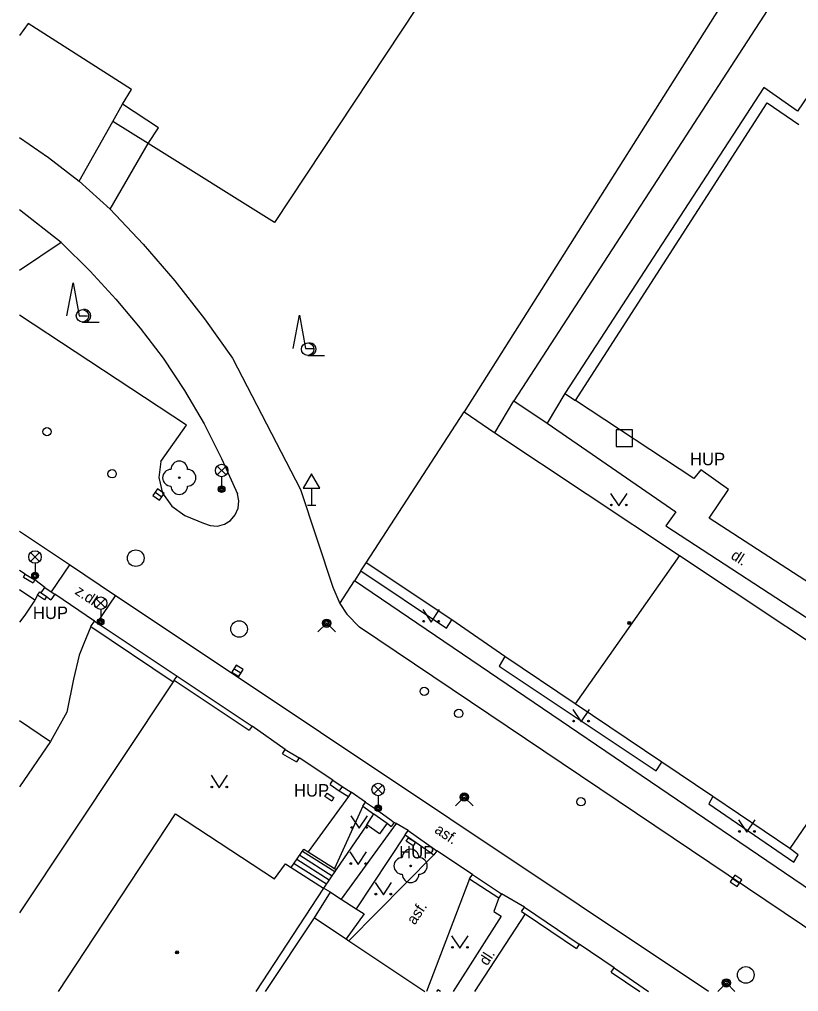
# Model space of a CAD drawing. Extents: x -600391 to -599491, y -1160176 to -1159402.
# Drawn here: x -600391 to -600344.1, y -1160176.1 to -1160117.6 of the extents above; entities that cross this region are included whole.
import ezdxf

# ---------------------------------------------------------------- set-up
doc = ezdxf.new("R2010")
doc.units = 0
for name, color, linetype in [('Level 10', 7, 'Continuous'), ('Level 11', 7, 'Continuous'), ('Level 21', 7, 'Continuous'), ('Level 22', 7, 'Continuous'), ('Level 24', 7, 'Continuous'), ('Level 26', 7, 'Continuous'), ('Level 27', 7, 'Continuous'), ('Level 28', 7, 'Continuous'), ('Level 31', 7, 'Continuous'), ('Level 33', 7, 'Continuous'), ('Level 34', 7, 'Continuous'), ('Level 36', 7, 'Continuous'), ('Level 39', 7, 'Continuous'), ('Level 40', 7, 'Continuous'), ('Level 41', 7, 'Continuous'), ('Level 5', 7, 'Continuous'), ('Level 7', 7, 'Continuous'), ('Level 8', 7, 'Continuous')]:
    doc.layers.add(name, color=color, linetype=linetype)

msp = doc.modelspace()

# ---------------------------------------------------------------- linework, layer by layer
at = {"layer": 'Level 10'}
for p, q in [((-600388.5, -1160131.02), (-600391.008, -1160129.055)), ((-600337.95, -1160176.079), (-600370.54, -1160154.15))]:
    msp.add_line(p, q, dxfattribs=at)
for points in [[(-600391.008, -1160124.705), (-600389.26, -1160125.9), (-600387.41, -1160127.34)], [(-600387.41, -1160127.34), (-600385.55, -1160129.01)], [(-600385.55, -1160129.01), (-600383.56, -1160131.12), (-600381.66, -1160133.32), (-600379.87, -1160135.61), (-600378.19, -1160137.97)], [(-600388.5, -1160131.02), (-600386.75, -1160132.74), (-600385.21, -1160134.42), (-600383.74, -1160136.17), (-600382.35, -1160137.97), (-600381.07, -1160139.92), (-600379.9, -1160141.93), (-600378.84, -1160144.01), (-600377.89, -1160146.14)], [(-600382.5, -1160144.2), (-600380.96, -1160142.01), (-600391.008, -1160135.383)], [(-600378.19, -1160137.97), (-600374.1, -1160145.88), (-600372.14, -1160151.75)], [(-600362.41, -1160142.46), (-600361.26, -1160140.55)], [(-600361.26, -1160140.55), (-600359.26, -1160141.88)], [(-600359.26, -1160141.88), (-600351.52, -1160147.22), (-600352.11, -1160148.07), (-600342.39, -1160154.4), (-600342.11, -1160153.98), (-600341.65, -1160153.33)], [(-600382.5, -1160144.2), (-600382.62, -1160145.16), (-600382.39, -1160146.09), (-600381.84, -1160146.89), (-600381.05, -1160147.44)], [(-600379.94, -1160147.9), (-600379.53, -1160148.05), (-600379.09, -1160148.08), (-600378.67, -1160147.97), (-600378.3, -1160147.74), (-600378.02, -1160147.4), (-600377.84, -1160147), (-600377.8, -1160146.57), (-600377.89, -1160146.14)], [(-600381.05, -1160147.44), (-600379.94, -1160147.9)], [(-600349.547, -1160176.079), (-600380.68, -1160155.31), (-600385.23, -1160152.27), (-600388, -1160150.42), (-600391.008, -1160148.409)], [(-600372.14, -1160151.75), (-600371.73, -1160152.74)], [(-600371.73, -1160152.74), (-600371.31, -1160153.37), (-600370.54, -1160154.15)]]:
    msp.add_lwpolyline(points, dxfattribs=at)
at = {"layer": 'Level 11'}
for p, q in [((-600334.462, -1160176.079), (-600370.84, -1160151.37)), ((-600363.92, -1160169.29), (-600366.51, -1160176.079)), ((-600360.57, -1160171.41), (-600363.619, -1160176.079))]:
    msp.add_line(p, q, dxfattribs=at)
for points in [[(-600345.64, -1160111.75), (-600364.25, -1160141.21)], [(-600343.52, -1160113.22), (-600361.26, -1160140.55)], [(-600333.37, -1160140.21), (-600328.8, -1160133.28), (-600335.41, -1160128.9), (-600334.94, -1160128.19), (-600338.97, -1160125.58), (-600339.49, -1160126.19), (-600341.05, -1160125.27), (-600340.43, -1160124.34), (-600343.55, -1160122.17), (-600344.19, -1160123.13), (-600346.21, -1160121.7), (-600358.18, -1160140.11)], [(-600387.41, -1160127.34), (-600385.39, -1160123.74), (-600384.8, -1160122.69)], [(-600383.27, -1160125.06), (-600385.39, -1160123.74)], [(-600385.55, -1160129.01), (-600383.27, -1160125.06)], [(-600358.18, -1160140.11), (-600359.26, -1160141.88)], [(-600358.18, -1160140.11), (-600357.55, -1160140.52)], [(-600351.29, -1160149.85), (-600357.57, -1160158.77)], [(-600388, -1160150.42), (-600389.1, -1160152.03)], [(-600370.46, -1160150.78), (-600370.15, -1160150.29)], [(-600370.46, -1160150.78), (-600370.84, -1160151.37)], [(-600370.46, -1160150.78), (-600365.32, -1160154.22), (-600364.98, -1160153.72)], [(-600371.73, -1160152.74), (-600370.84, -1160151.37)], [(-600389.92, -1160152.24), (-600390.08, -1160152.53), (-600391.008, -1160151.916)], [(-600390.08, -1160152.53), (-600390.68, -1160153.44), (-600391.008, -1160153.85)], [(-600386.34, -1160153.9), (-600385.23, -1160152.27)], [(-600386.72, -1160154.12), (-600387.14, -1160155.14), (-600387.41, -1160155.84), (-600387.75, -1160157.28), (-600388.16, -1160159.27), (-600389.13, -1160161.03)], [(-600361.8, -1160155.92), (-600362.15, -1160156.5), (-600352.7, -1160162.8), (-600352.36, -1160162.28)], [(-600371.2, -1160164.35), (-600373.64, -1160167.67)], [(-600349.28, -1160164.34), (-600349.52, -1160164.79), (-600344.41, -1160168.3), (-600344.14, -1160167.86), (-600344.65, -1160167.48)], [(-600370.35, -1160164.93), (-600372.04, -1160168.68)], [(-600368.34, -1160165.97), (-600371.64, -1160170.53)], [(-600367.79, -1160166.65), (-600370.74, -1160171.11)], [(-600374.65, -1160168.62), (-600373.89, -1160167.51), (-600373.64, -1160167.67), (-600372.04, -1160168.68), (-600371.95, -1160168.74)], [(-600374.14, -1160167.87), (-600372.2, -1160169.11)], [(-600373.97, -1160167.63), (-600372.03, -1160168.86)], [(-600366.07, -1160167.86), (-600371.18, -1160173.02)], [(-600374.48, -1160168.37), (-600372.54, -1160169.6)], [(-600374.31, -1160168.12), (-600372.37, -1160169.35)], [(-600372.3, -1160170.11), (-600372.71, -1160169.85)], [(-600362.17, -1160170.45), (-600362.47, -1160171.26)], [(-600362.47, -1160171.26), (-600362.02, -1160171.55), (-600364.915, -1160176.079)], [(-600373.25, -1160171.64), (-600371.35, -1160172.91)], [(-600365.67, -1160176.079), (-600365.83, -1160175.97), (-600365.917, -1160176.079)]]:
    msp.add_lwpolyline(points, dxfattribs=at)
at = {"layer": 'Level 21'}
msp.add_line((-600388.5, -1160131.02), (-600391.008, -1160132.698), dxfattribs=at)
at = {"layer": 'Level 22'}
for centre in [(-600381.39, -1160145.17), (-600367.47, -1160168.52)]:
    msp.add_circle(centre, 0.05, dxfattribs=at)
for centre, start, end in [((-600381.39, -1160144.67), 0, 180), ((-600381.89, -1160145.17), 90, 270), ((-600380.89, -1160145.17), 270, 90), ((-600381.39, -1160145.67), 180, 0), ((-600367.97, -1160168.52), 90, 270), ((-600367.47, -1160168.02), 0, 180), ((-600366.97, -1160168.52), 270, 90), ((-600367.47, -1160169.02), 180, 0)]:
    msp.add_arc(centre, 0.5, start, end, dxfattribs=at)
at = {"layer": 'Level 24'}
for points in [[(-600389.86, -1160152.28), (-600389.92, -1160152.24), (-600389.79, -1160152.04), (-600389.7, -1160152.1)], [(-600389.38, -1160152.32), (-600389.51, -1160152.52), (-600389.86, -1160152.28)], [(-600372.5, -1160164.14), (-600372.08, -1160164.41), (-600372.22, -1160164.62), (-600372.64, -1160164.34), (-600372.5, -1160164.14)], [(-600367.59, -1160166.83), (-600367.18, -1160167.1), (-600367.32, -1160167.31), (-600367.73, -1160167.03), (-600367.59, -1160166.83)]]:
    msp.add_lwpolyline(points, dxfattribs=at)
at = {"layer": 'Level 26'}
msp.add_lwpolyline([(-600355.11, -1160143.29), (-600354.11, -1160143.29), (-600354.11, -1160142.29), (-600355.11, -1160142.29)], close=True, dxfattribs=at)
at = {"layer": 'Level 27'}
for p, q in [((-600382.846, -1160146.038), (-600382.434, -1160146.322)), ((-600378.103, -1160156.649), (-600377.677, -1160156.911)), ((-600348.096, -1160169.279), (-600347.684, -1160169.561))]:
    msp.add_line(p, q, dxfattribs=at)
for points in [[(-600382.988, -1160146.244), (-600382.576, -1160146.528), (-600382.292, -1160146.116), (-600382.704, -1160145.832)], [(-600378.234, -1160156.862), (-600377.808, -1160157.124), (-600377.546, -1160156.698), (-600377.972, -1160156.436)], [(-600348.238, -1160169.485), (-600347.825, -1160169.768), (-600347.542, -1160169.355), (-600347.955, -1160169.072)]]:
    msp.add_lwpolyline(points, close=True, dxfattribs=at)
for centre in [(-600384.01, -1160150.01), (-600377.79, -1160154.27), (-600347.3, -1160175.08)]:
    msp.add_circle(centre, 0.5, dxfattribs=at)
at = {"layer": 'Level 28'}
for centre in [(-600389.35, -1160142.4), (-600385.43, -1160144.93), (-600366.65, -1160158.02), (-600364.57, -1160159.35), (-600357.22, -1160164.66)]:
    msp.add_circle(centre, 0.25, dxfattribs=at)
at = {"layer": 'Level 31'}
for points in [[(-600373.05, -1160154.45), (-600372.52, -1160153.92), (-600371.99, -1160154.45)], [(-600364.77, -1160164.91), (-600364.24, -1160164.38), (-600363.71, -1160164.91)], [(-600348.989, -1160176.079), (-600348.47, -1160175.56), (-600347.951, -1160176.079)]]:
    msp.add_lwpolyline(points, dxfattribs=at)
for centre, radius in [((-600372.52, -1160153.92), 0.25), ((-600372.52, -1160153.92), 0.18), ((-600372.52, -1160153.92), 0.11), ((-600364.24, -1160164.38), 0.25), ((-600364.24, -1160164.38), 0.18), ((-600364.24, -1160164.38), 0.11), ((-600348.47, -1160175.56), 0.25), ((-600348.47, -1160175.56), 0.18), ((-600348.47, -1160175.56), 0.11)]:
    msp.add_circle(centre, radius, dxfattribs=at)
at = {"layer": 'Level 33'}
for p, q in [((-600379.105, -1160145), (-600378.575, -1160144.47)), ((-600379.105, -1160144.47), (-600378.575, -1160145)), ((-600378.84, -1160145.11), (-600378.84, -1160145.86)), ((-600390.335, -1160150.2), (-600389.805, -1160149.67)), ((-600390.335, -1160149.67), (-600389.805, -1160150.2)), ((-600390.07, -1160150.31), (-600390.07, -1160151.06)), ((-600386.385, -1160152.98), (-600385.855, -1160152.45)), ((-600386.385, -1160152.45), (-600385.855, -1160152.98)), ((-600386.12, -1160153.09), (-600386.12, -1160153.84)), ((-600369.685, -1160164.19), (-600369.155, -1160163.66)), ((-600369.685, -1160163.66), (-600369.155, -1160164.19)), ((-600369.42, -1160164.3), (-600369.42, -1160165.05))]:
    msp.add_line(p, q, dxfattribs=at)
for centre, radius in [((-600378.84, -1160144.735), 0.375), ((-600378.84, -1160145.86), 0.2), ((-600378.84, -1160145.86), 0.145), ((-600378.84, -1160145.86), 0.0876), ((-600390.07, -1160149.935), 0.375), ((-600390.07, -1160151.06), 0.2), ((-600390.07, -1160151.06), 0.145), ((-600390.07, -1160151.06), 0.0876), ((-600386.12, -1160152.715), 0.375), ((-600386.12, -1160153.84), 0.2), ((-600386.12, -1160153.84), 0.145), ((-600386.12, -1160153.84), 0.0876), ((-600369.42, -1160163.925), 0.375), ((-600369.42, -1160165.05), 0.2), ((-600369.42, -1160165.05), 0.145), ((-600369.42, -1160165.05), 0.0876)]:
    msp.add_circle(centre, radius, dxfattribs=at)
at = {"layer": 'Level 34'}
for p, q in [((-600373.43, -1160145.802), (-600373.43, -1160146.82)), ((-600373.68, -1160146.82), (-600373.18, -1160146.82))]:
    msp.add_line(p, q, dxfattribs=at)
msp.add_lwpolyline([(-600373.93, -1160145.802), (-600372.93, -1160145.802), (-600373.43, -1160144.936)], close=True, dxfattribs=at)
at = {"layer": 'Level 36'}
for p, q in [((-600387.21, -1160135.805), (-600386.21, -1160135.805)), ((-600373.66, -1160137.815), (-600372.66, -1160137.815))]:
    msp.add_line(p, q, dxfattribs=at)
for points in [[(-600388.159, -1160135.438), (-600387.784, -1160133.438), (-600387.409, -1160135.438), (-600386.909, -1160135.438)], [(-600374.539, -1160137.388), (-600374.164, -1160135.388), (-600373.789, -1160137.388), (-600373.289, -1160137.388)], [(-600355.44, -1160146.11), (-600354.94, -1160146.86), (-600354.44, -1160146.11)], [(-600366.73, -1160153.1), (-600366.23, -1160153.85), (-600365.73, -1160153.1)], [(-600357.71, -1160159.11), (-600357.21, -1160159.86), (-600356.71, -1160159.11)], [(-600379.48, -1160163.07), (-600378.98, -1160163.82), (-600378.48, -1160163.07)], [(-600371.06, -1160165.51), (-600370.56, -1160166.26), (-600370.06, -1160165.51)], [(-600347.73, -1160165.75), (-600347.23, -1160166.5), (-600346.73, -1160165.75)], [(-600371.12, -1160167.68), (-600370.62, -1160168.43), (-600370.12, -1160167.68)], [(-600369.61, -1160169.52), (-600369.11, -1160170.27), (-600368.61, -1160169.52)], [(-600365, -1160172.72), (-600364.5, -1160173.47), (-600364, -1160172.72)]]:
    msp.add_lwpolyline(points, dxfattribs=at)
for centre, radius in [((-600387.21, -1160135.43), 0.375), ((-600373.66, -1160137.44), 0.375), ((-600355.39, -1160146.81), 0.05), ((-600354.491, -1160146.81), 0.05), ((-600366.68, -1160153.8), 0.05), ((-600365.781, -1160153.8), 0.05), ((-600357.66, -1160159.81), 0.05), ((-600356.761, -1160159.81), 0.05), ((-600379.43, -1160163.77), 0.05), ((-600378.531, -1160163.77), 0.05), ((-600371.01, -1160166.21), 0.05), ((-600370.111, -1160166.21), 0.05), ((-600347.68, -1160166.45), 0.05), ((-600346.781, -1160166.45), 0.05), ((-600371.07, -1160168.38), 0.05), ((-600370.171, -1160168.38), 0.05), ((-600369.56, -1160170.22), 0.05), ((-600368.661, -1160170.22), 0.05), ((-600364.95, -1160173.42), 0.05), ((-600364.051, -1160173.42), 0.05)]:
    msp.add_circle(centre, radius, dxfattribs=at)
for centre in [(-600387.085, -1160135.43), (-600373.535, -1160137.44)]:
    msp.add_arc(centre, 0.375, 260.40593, 99.59407, dxfattribs=at)
at = {"layer": 'Level 39'}
for centre, radius in [((-600354.31, -1160153.91), 0.09), ((-600354.31, -1160153.91), 0.0398), ((-600381.52, -1160173.72), 0.09), ((-600381.52, -1160173.72), 0.0398)]:
    msp.add_circle(centre, radius, dxfattribs=at)
at = {"layer": 'Level 5'}
for p, q in [((-600390.49, -1160117.84), (-600391.008, -1160118.578)), ((-600391.008, -1160159.77), (-600389.13, -1160161.03)), ((-600389.13, -1160161.03), (-600391.008, -1160163.76)), ((-600388.664, -1160176.079), (-600381.61, -1160165.38)), ((-600372.71, -1160169.85), (-600376.793, -1160176.079)), ((-600376.201, -1160176.079), (-600373.25, -1160171.64))]:
    msp.add_line(p, q, dxfattribs=at)
for points in [[(-600365.17, -1160113.96), (-600375.65, -1160129.81)], [(-600384.27, -1160121.81), (-600390.49, -1160117.84)], [(-600384.8, -1160122.69), (-600384.27, -1160121.81)], [(-600382.65, -1160124.12), (-600384.8, -1160122.69)], [(-600357.55, -1160140.52), (-600346.01, -1160122.62)], [(-600346.01, -1160122.62), (-600344.11, -1160123.93)], [(-600383.27, -1160125.06), (-600382.65, -1160124.12)], [(-600375.65, -1160129.81), (-600383.27, -1160125.06)], [(-600350.43, -1160145.22), (-600357.55, -1160140.52)], [(-600370.15, -1160150.29), (-600364.25, -1160141.21)], [(-600364.25, -1160141.21), (-600362.41, -1160142.46)], [(-600362.41, -1160142.46), (-600351.29, -1160149.85), (-600338.44, -1160158.39)], [(-600350, -1160144.7), (-600350.43, -1160145.22)], [(-600348.35, -1160145.88), (-600350, -1160144.7)], [(-600349.5, -1160147.61), (-600348.35, -1160145.88)], [(-600341.92, -1160152.51), (-600349.5, -1160147.61)], [(-600364.98, -1160153.72), (-600370.15, -1160150.29)], [(-600361.8, -1160155.92), (-600364.98, -1160153.72)], [(-600352.36, -1160162.28), (-600357.57, -1160158.77), (-600361.8, -1160155.92)], [(-600338.44, -1160158.39), (-600340.35, -1160161.18), (-600343.42, -1160165.68), (-600344.65, -1160167.48)], [(-600349.28, -1160164.34), (-600352.36, -1160162.28)], [(-600344.65, -1160167.48), (-600349.28, -1160164.34)], [(-600381.61, -1160165.38), (-600375.65, -1160169.29)], [(-600375.65, -1160169.29), (-600374.99, -1160168.4)], [(-600374.99, -1160168.4), (-600374.65, -1160168.62), (-600372.71, -1160169.85)], [(-600373.25, -1160171.64), (-600372.3, -1160170.11)], [(-600372.3, -1160170.11), (-600371.64, -1160170.53), (-600370.74, -1160171.11), (-600370.27, -1160171.41)], [(-600370.27, -1160171.41), (-600371.35, -1160172.91)], [(-600371.35, -1160172.91), (-600371.18, -1160173.02), (-600366.607, -1160176.079)]]:
    msp.add_lwpolyline(points, dxfattribs=at)
at = {"layer": 'Level 7'}
for p, q in [((-600355.4, -1160174.91), (-600353.684, -1160176.079)), ((-600355.23, -1160174.66), (-600353.147, -1160176.079))]:
    msp.add_line(p, q, dxfattribs=at)
for points in [[(-600390.77, -1160151.15), (-600390.67, -1160150.98)], [(-600390.67, -1160150.98), (-600390.09, -1160151.32)], [(-600390.77, -1160151.15), (-600390.19, -1160151.49)], [(-600390.09, -1160151.32), (-600390.19, -1160151.49)], [(-600389.7, -1160152.1), (-600389.47, -1160151.77)], [(-600389.7, -1160152.1), (-600389.38, -1160152.32), (-600389.11, -1160152.51)], [(-600389.47, -1160151.77), (-600389.1, -1160152.03), (-600388.88, -1160152.18)], [(-600388.88, -1160152.18), (-600389.11, -1160152.51)], [(-600386.72, -1160154.12), (-600386.5, -1160153.79)], [(-600386.5, -1160153.79), (-600386.34, -1160153.9), (-600381.52, -1160157.1), (-600377.01, -1160160.11)], [(-600386.72, -1160154.12), (-600381.75, -1160157.44)], [(-600381.69, -1160157.35), (-600381.75, -1160157.44), (-600391.008, -1160171.343)], [(-600381.69, -1160157.35), (-600381.52, -1160157.1)], [(-600381.69, -1160157.35), (-600377.18, -1160160.36)], [(-600377.01, -1160160.11), (-600377.18, -1160160.36)], [(-600375.17, -1160161.77), (-600375.02, -1160161.51)], [(-600375.02, -1160161.51), (-600374.18, -1160162.01)], [(-600375.17, -1160161.77), (-600374.33, -1160162.27)], [(-600374.18, -1160162.01), (-600374.33, -1160162.27)], [(-600372.31, -1160163.62), (-600372.14, -1160163.37)], [(-600372.31, -1160163.62), (-600371.76, -1160164)], [(-600372.14, -1160163.37), (-600371.59, -1160163.75)], [(-600371.59, -1160163.75), (-600371.76, -1160164)], [(-600371.59, -1160163.75), (-600371.04, -1160164.09)], [(-600371.76, -1160164), (-600371.2, -1160164.35)], [(-600371.04, -1160164.09), (-600371.2, -1160164.35)], [(-600370.35, -1160164.93), (-600370.18, -1160164.68)], [(-600370.35, -1160164.93), (-600369.7, -1160165.38), (-600369.69, -1160165.39), (-600368.89, -1160165.95)], [(-600370.18, -1160164.68), (-600369.53, -1160165.13), (-600368.72, -1160165.7)], [(-600368.89, -1160165.95), (-600369.34, -1160166.59), (-600370.11, -1160166.05), (-600369.69, -1160165.39)], [(-600370.11, -1160166.05), (-600371.95, -1160168.74), (-600372.71, -1160169.85)], [(-600368.89, -1160165.95), (-600368.64, -1160166.14)], [(-600368.72, -1160165.7), (-600368.46, -1160165.9)], [(-600368.46, -1160165.9), (-600368.64, -1160166.14)], [(-600367.79, -1160166.65), (-600367.62, -1160166.4)], [(-600367.79, -1160166.65), (-600366.07, -1160167.86)], [(-600367.62, -1160166.4), (-600365.9, -1160167.61)], [(-600365.9, -1160167.61), (-600366.07, -1160167.86)], [(-600363.92, -1160169.29), (-600363.75, -1160169.04)], [(-600363.75, -1160169.04), (-600362, -1160170.2)], [(-600363.92, -1160169.29), (-600362.17, -1160170.45)], [(-600362, -1160170.2), (-600362.17, -1160170.45)], [(-600360.79, -1160171.26), (-600360.62, -1160171.01)], [(-600360.79, -1160171.26), (-600360.57, -1160171.41), (-600357.49, -1160173.48)], [(-600360.62, -1160171.01), (-600357.32, -1160173.23)], [(-600357.32, -1160173.23), (-600357.49, -1160173.48)], [(-600355.4, -1160174.91), (-600355.23, -1160174.66)]]:
    msp.add_lwpolyline(points, dxfattribs=at)
at = {"layer": 'Level 8'}
msp.add_line((-600390.67, -1160150.98), (-600391.008, -1160150.748), dxfattribs=at)
for points in [[(-600389.47, -1160151.77), (-600390.09, -1160151.32)], [(-600386.5, -1160153.79), (-600388.88, -1160152.18)], [(-600375.02, -1160161.51), (-600377.01, -1160160.11)], [(-600372.14, -1160163.37), (-600374.18, -1160162.01)], [(-600370.18, -1160164.68), (-600371.04, -1160164.09)], [(-600367.62, -1160166.4), (-600368.34, -1160165.97), (-600368.46, -1160165.9)], [(-600363.75, -1160169.04), (-600365.9, -1160167.61)], [(-600360.62, -1160171.01), (-600362, -1160170.2)], [(-600355.23, -1160174.66), (-600357.32, -1160173.23)]]:
    msp.add_lwpolyline(points, dxfattribs=at)

# ---------------------------------------------------------------- texts
at = {"layer": 'Level 40'}
for s, rotation, p in [('dl.', 327.11984, (-600348.25, -1160150)), ('z.dl.', 326.24068, (-600387.72, -1160152.13)), ('asf.', 326.29713, (-600366.08, -1160166.48)), ('asf.', 56.48492, (-600367.22, -1160172.11)), ('dl.', 56.89434, (-600362.86, -1160174.57))]:
    msp.add_text(s, height=0.65, rotation=rotation, dxfattribs=at).set_placement(p)
at = {"layer": 'Level 41'}
for p in [(-600350.66, -1160144.42), (-600390.2, -1160153.67), (-600374.49, -1160164.35), (-600368.16, -1160168.07)]:
    msp.add_text('HUP', height=0.75, dxfattribs=at).set_placement(p)

doc.saveas('drawing.dxf')
